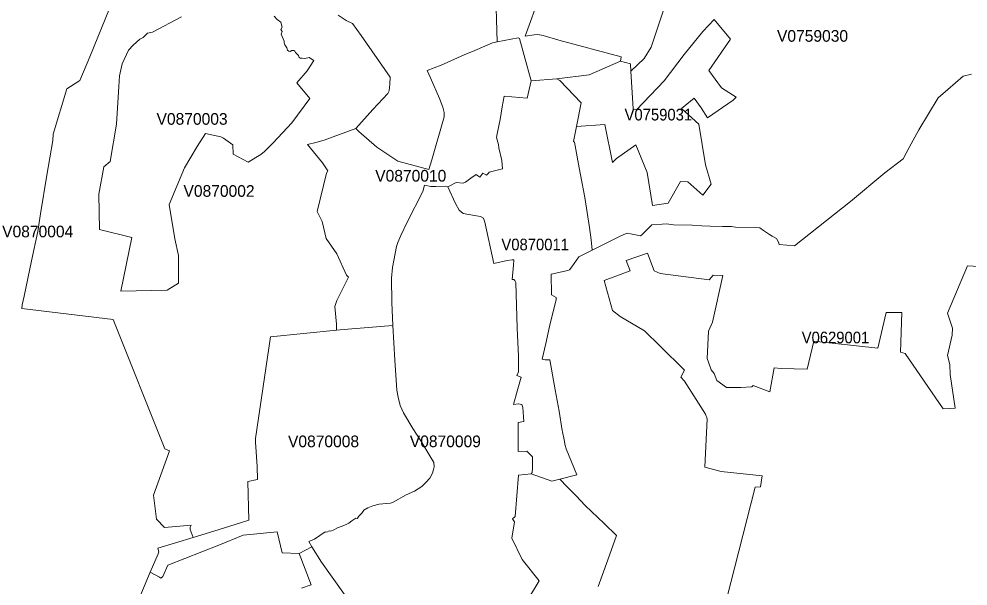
# Model space of a CAD drawing. Extents: x 369010 to 735936, y 6377141 to 6616555.
# Drawn here: x 580916 to 589057, y 6477626 to 6482491 of the extents above; entities that cross this region are included whole.
import ezdxf
from ezdxf.enums import TextEntityAlignment as Align

# ---------------------------------------------------------------- set-up
doc = ezdxf.new("R2010")
doc.units = 0
doc.header["$LTSCALE"] = 40
doc.layers.add('3', color=7, linetype='Continuous', lineweight=13)
doc.layers.add('4', color=7, linetype='Continuous')

msp = doc.modelspace()

# ---------------------------------------------------------------- linework, layer by layer
at = {"layer": '3'}
for points in [[(583654.33, 6482523.34), (583722.84, 6482478.49), (583776.8, 6482450.85), (583850.61, 6482350.06), (584100.86, 6481991.58), (584098.21, 6481932.16), (584090.43, 6481873.57), (584081.33, 6481852.39), (583952.23, 6481714.03), (583806.26, 6481551.01), (583830.75, 6481525.02), (583984.84, 6481390.63), (584165.07, 6481269.81), (584432.53, 6481199.97), (584457.19, 6481281.73), (584562.61, 6481652.13), (584562.61, 6481688.21), (584552.02, 6481733.06), (584523.06, 6481809.52), (584446.59, 6481986.28), (584418.62, 6482047.52), (584538.45, 6482094.85), (584736.06, 6482183.23), (584827.09, 6482220.14), (584891.63, 6482249.1), (584977.2, 6482284.85), (585017.58, 6482293.46), (585007.49, 6482682.89)], [(585007.49, 6482682.89), (585017.58, 6482293.46), (585197.82, 6482327.88), (585209.07, 6482323.41), (585249.62, 6482176.11), (585309.2, 6481959.8), (585529.65, 6481978.17), (585806.21, 6482011.27), (586075.15, 6482127.95), (586081.77, 6482164.86), (585547.36, 6482307.69), (585412.97, 6482348.57), (585365.64, 6482356.51), (585334.03, 6482355.19), (585258.89, 6482343.27), (585386.49, 6482700.27)], [(585386.49, 6482700.27), (585258.89, 6482343.27), (585334.03, 6482355.19), (585365.64, 6482356.51), (585412.97, 6482348.57), (585547.36, 6482307.69), (586081.77, 6482164.86), (586075.15, 6482127.95), (586162.04, 6482106.77), (586165.68, 6482042.88), (586280.38, 6482150.79), (586339.79, 6482248.44), (586440.92, 6482559.09)], [(581693.77, 6482579.94), (581524.12, 6482165.69), (581438.56, 6481963.94), (581430.61, 6481955.99), (581326.51, 6481891.45), (581209.5, 6481503.84), (581205.53, 6481448.39), (581154.22, 6481149.66), (581100.1, 6480817.99), (581076.44, 6480667.71), (581023.64, 6480416.81), (580961.74, 6480112.28), (580943.37, 6480037.14), (580940.72, 6480006.69), (581725.21, 6479913.51), (582168.6, 6478803.47), (582206.83, 6478785.1), (582071.28, 6478404.28), (582096.27, 6478199.88), (582162.97, 6478127.89), (582392.36, 6478148.91), (582384.41, 6478130.53), (582384.41, 6478110.67), (582409.41, 6478042.16), (582588.65, 6478096.27), (582816.38, 6478168.6), (582888.37, 6478190.78), (582879.11, 6478522.94), (582960.86, 6478540.16), (582958.22, 6478651.38), (582946.3, 6478859.74), (582943.65, 6478891.36), (583074.07, 6479763.89), (583640.09, 6479821.16), (583638.77, 6479873.79), (583626.85, 6480025.39), (583641.42, 6480076.53), (583741.55, 6480275.63), (583725.66, 6480291.52), (583644.06, 6480477.05), (583551.88, 6480607.63), (583517.62, 6480752.12), (583472.93, 6480839.01), (583553.2, 6481169.35), (583565.12, 6481187.89), (583520.43, 6481257.07), (583390.02, 6481415.29), (583463.83, 6481431.18), (583533.67, 6481452.36), (583578.36, 6481469.41), (583806.26, 6481551.01), (583952.23, 6481714.03), (584081.33, 6481852.39), (584090.43, 6481873.57), (584098.21, 6481932.16), (584100.86, 6481991.58), (583850.61, 6482350.06), (583776.8, 6482450.85), (583722.84, 6482478.49), (583654.33, 6482523.34)], [(582096.27, 6478199.88), (582071.28, 6478404.28), (582206.83, 6478785.1), (582168.6, 6478803.47), (581725.21, 6479913.51), (580940.72, 6480006.69), (580943.37, 6480037.14), (580961.74, 6480112.28), (581023.64, 6480416.81), (581076.44, 6480667.71), (581100.1, 6480817.99), (581154.22, 6481149.66), (581205.53, 6481448.39), (581209.5, 6481503.84), (581326.51, 6481891.45), (581430.61, 6481955.99), (581438.56, 6481963.94), (581524.12, 6482165.69), (581693.77, 6482579.94)], [(583104.19, 6482516.22), (583131.83, 6482487.26), (583163.44, 6482462.27), (583173.54, 6482421.89), (583162.94, 6482399.38), (583173.54, 6482382.33), (583165.59, 6482359.82), (583190.58, 6482300.57), (583190.58, 6482287.33), (583197.2, 6482268.96), (583214.25, 6482242.48), (583220.87, 6482222.79), (583231.46, 6482214.84), (583243.38, 6482212.19), (583257.78, 6482220.14), (583273.67, 6482220.14), (583282.77, 6482214.84), (583289.39, 6482204.25), (583314.38, 6482176.61), (583319.68, 6482160.89), (583327.62, 6482155.59), (583344.67, 6482155.59), (583368.5, 6482151.62), (583406.73, 6482160.89), (583446.12, 6482135.73), (583388.36, 6482045.53), (583300.15, 6481943.91), (583412.19, 6481808.69), (583255.79, 6481599.33), (583096.41, 6481429.19), (583022.6, 6481354.06), (582990.16, 6481328.07), (582883.41, 6481263.36), (582754.32, 6481331.88), (582750.34, 6481412.31), (582669.91, 6481467.76), (582648.89, 6481479.67), (582516.32, 6481507.64), (582445.15, 6481396.92), (582335.76, 6481212.38), (582204.18, 6480900.57), (582253, 6480605.98), (582283.29, 6480462.32), (582283.46, 6480223.83), (582187.3, 6480163.25), (581789.26, 6480156.63), (581884.59, 6480615.25), (581605.39, 6480685.75), (581601.41, 6480988.62), (581644.78, 6481222.65), (581697.57, 6481268.82), (581754.01, 6481587.09), (581772.38, 6481910.65), (581779, 6482003), (581801.18, 6482106.6), (581855.13, 6482222.62), (581896.01, 6482267.47), (581952.61, 6482317.62), (581981.58, 6482332.18), (582019.81, 6482369.09), (582060.69, 6482376.87), (582308.94, 6482508.45)], [(582308.94, 6482508.45), (582060.69, 6482376.87), (582019.81, 6482369.09), (581981.58, 6482332.18), (581952.61, 6482317.62), (581896.01, 6482267.47), (581855.13, 6482222.62), (581801.18, 6482106.6), (581779, 6482003), (581772.38, 6481910.65), (581754.01, 6481587.09), (581697.57, 6481268.82), (581644.78, 6481222.65), (581601.41, 6480988.62), (581605.39, 6480685.75), (581884.59, 6480615.25), (581789.26, 6480156.63), (582187.3, 6480163.25), (582283.46, 6480223.83), (582283.29, 6480462.32), (582253, 6480605.98), (582204.18, 6480900.57), (582335.76, 6481212.38), (582445.15, 6481396.92), (582516.32, 6481507.64), (582648.89, 6481479.67), (582669.91, 6481467.76), (582750.34, 6481412.31), (582754.32, 6481331.88), (582883.41, 6481263.36), (582990.16, 6481328.07), (583022.6, 6481354.06), (583096.41, 6481429.19), (583255.79, 6481599.33), (583412.19, 6481808.69), (583300.15, 6481943.91), (583388.36, 6482045.53), (583446.12, 6482135.73), (583406.73, 6482160.89), (583368.5, 6482151.62), (583344.67, 6482155.59), (583327.62, 6482155.59), (583319.68, 6482160.89), (583314.38, 6482176.61), (583289.39, 6482204.25), (583282.77, 6482214.84), (583273.67, 6482220.14), (583257.78, 6482220.14), (583243.38, 6482212.19), (583231.46, 6482214.84), (583220.87, 6482222.79), (583214.25, 6482242.48), (583197.2, 6482268.96), (583190.58, 6482287.33), (583190.58, 6482300.57), (583165.59, 6482359.82), (583173.54, 6482382.33), (583162.94, 6482399.38), (583173.54, 6482421.89), (583163.44, 6482462.27), (583131.83, 6482487.26), (583104.19, 6482516.22)], [(586440.92, 6482559.09), (586339.79, 6482248.44), (586280.38, 6482150.79), (586165.68, 6482042.88), (586184.22, 6481721.14), (586214.51, 6481710.72), (586450.35, 6481961.12), (586621.15, 6482186.04), (586781.86, 6482383.66), (586879.01, 6482485.77), (587019.85, 6482317.45), (586834.15, 6482049.01), (586943.55, 6481900.05), (587068.67, 6481820.94), (587043.68, 6481793.14), (586823.56, 6481642.2), (586766.96, 6481727.93), (586707.71, 6481811.01), (586599.64, 6481723.96), (586748.42, 6481588.08), (586803.87, 6481239.69), (586852.53, 6481072.2), (586781.36, 6480979.85), (586652.43, 6481095.04), (586591.86, 6481096.37), (586485.11, 6480911.83), (586351.05, 6480889.49), (586305.04, 6481174.32), (586208.88, 6481410.82), (586042.88, 6481294.81), (586006.14, 6481259.22), (585940.43, 6481584.6), (585697.97, 6481567.39), (585673.31, 6481440.78), (585680.76, 6481434.32), (585720.31, 6481213.05), (585733.06, 6481152.64), (585769.8, 6480958.67), (585811.17, 6480703.13), (585825.08, 6480596.05), (585832.86, 6480507.34), (585884.66, 6480533.16), (586067.71, 6480624.02), (586125.14, 6480651.33), (586136.72, 6480652.48), (586161.55, 6480648.35), (586248.44, 6480631.63), (586259.19, 6480638.42), (586346.08, 6480723.98), (586432.15, 6480731.1), (586471.7, 6480732.75), (586531.28, 6480725.8), (586689.67, 6480720.67), (586774.24, 6480716.53), (586845.41, 6480712.89), (586952.32, 6480711.24), (586993.2, 6480709.09), (587029.12, 6480709.42), (587062.55, 6480705.61), (587271.25, 6480698.49), (587302.86, 6480675.16), (587355, 6480642.39), (587376.35, 6480628.65), (587413.42, 6480607.63), (587431.29, 6480575.03), (587436.75, 6480555.66), (587568.33, 6480545.4), (588048.46, 6480923.91), (588344.54, 6481170.02), (588499.46, 6481292.16), (588552.42, 6481388.65)], [(589088.15, 6482017.89), (589015.5, 6482000.18), (588884.25, 6481886.32), (588802.33, 6481814.16), (588634.18, 6481538.43), (588552.42, 6481388.65), (588499.46, 6481292.16), (588344.54, 6481170.02), (588048.46, 6480923.91), (587568.33, 6480545.4), (587436.75, 6480555.66), (587431.29, 6480575.03), (587413.42, 6480607.63), (587376.35, 6480628.65), (587355, 6480642.39), (587302.86, 6480675.16), (587271.25, 6480698.49), (587062.55, 6480705.61), (587029.12, 6480709.42), (586993.2, 6480709.09), (586952.32, 6480711.24), (586845.41, 6480712.89), (586774.24, 6480716.53), (586689.67, 6480720.67), (586531.28, 6480725.8), (586471.7, 6480732.75), (586432.15, 6480731.1), (586346.08, 6480723.98), (586259.19, 6480638.42), (586248.44, 6480631.63), (586161.55, 6480648.35), (586136.72, 6480652.48), (586125.14, 6480651.33), (586067.71, 6480624.02), (585884.66, 6480533.16), (585832.86, 6480507.34)], [(588552.42, 6481388.65), (588634.18, 6481538.43), (588802.33, 6481814.16), (588884.25, 6481886.32), (589015.5, 6482000.18), (589088.15, 6482017.89)], [(584448.91, 6481054.49), (584394.96, 6481066.41), (584379.07, 6481009.64), (584246.33, 6480746.32), (584191.06, 6480634.28), (584164.91, 6480574.2), (584154.48, 6480538.62), (584121.38, 6480358.05), (584110.95, 6480268.35), (584114.92, 6480057.83), (584122.87, 6479861.04)], [(585285.86, 6477518.5), (585379.37, 6477670.1), (585231.74, 6477854.14), (585144.86, 6478037.36), (585167.2, 6478178.03), (585150.15, 6478201.87), (585173.82, 6478221.56), (585200.13, 6478575.74), (585310.86, 6478588.98), (585318.8, 6478600.9), (585321.45, 6478636.48), (585320.29, 6478735.62), (585271.63, 6478783.12), (585197.82, 6478779.14), (585197.82, 6479029.55), (585246.64, 6479036.17), (585237.37, 6479158.48), (585230.75, 6479183.47), (585200.46, 6479188.77), (585159.58, 6479182.15), (585188.55, 6479298.16), (585222.97, 6479417.66), (585187.39, 6479430.9), (585201.79, 6479463.83), (585200.63, 6479597.56), (585190.04, 6479838.87), (585178.29, 6480231.11), (585169.02, 6480247.83), (585161.07, 6480254.45), (585148, 6480254.45), (585158.43, 6480379.57), (585161.07, 6480423.1), (585145.35, 6480423.1), (585103.15, 6480417.8), (584989.78, 6480392.81), (584913.65, 6480747.98), (584900.57, 6480780.92), (584874.09, 6480795.48), (584822.78, 6480806.07), (584725.63, 6480822.46), (584691.37, 6480850.1), (584661.09, 6480906.86), (584595.22, 6481050.52), (584575.36, 6481057.14), (584492.44, 6481053.17), (584448.91, 6481054.49)], [(585832.86, 6480507.34), (585746.13, 6480463.15), (585718.33, 6480451.07), (585657.59, 6480364.51), (585637.23, 6480338.36), (585624.98, 6480332.73), (585480.99, 6480302.61), (585484.14, 6480124.36), (585523.03, 6480099.87), (585523.69, 6480084.97), (585467.42, 6479852.93), (585434.16, 6479705.97), (585405.19, 6479572.07), (585416.28, 6479570.09), (585430.18, 6479567.61), (585470.4, 6479565.78), (585516.41, 6479307.76), (585548.68, 6479125.05), (585576.99, 6478959.87), (585578.14, 6478948.95), (585591.72, 6478881.26), (585601.65, 6478831.61), (585610.58, 6478803.64), (585700.62, 6478579.88), (585554.64, 6478542.47), (585619.02, 6478476.77), (585639.38, 6478455.92), (585694.99, 6478398.49), (585773.27, 6478317.55), (585936.46, 6478163.14), (586041.56, 6478058.71), (585980.98, 6477889.23), (585930.17, 6477747.56), (585884.16, 6477620.95)], [(586853.52, 6479482.04), (586829.85, 6479547.41), (586820.42, 6479578.03), (586829.52, 6479813.21), (586865.93, 6479889.84), (586953.15, 6480289.7), (586871.39, 6480291.69), (586837.13, 6480253.45), (586415.59, 6480305.92), (586364.29, 6480329.75), (586308.35, 6480481.35), (586124.47, 6480419.29), (586158.57, 6480331.24), (585934.97, 6480247), (586006.97, 6479990.96), (586073.33, 6479937.84), (586282.53, 6479816.19), (586416.26, 6479682.63), (586624.63, 6479479.23), (586592.35, 6479416.83), (586626.12, 6479383.9), (586805.52, 6479101.55), (586820.75, 6479061.33), (586800.56, 6478646.41), (586940.41, 6478609.17), (587292.6, 6478571.6), (587277.21, 6478477.93), (587231.7, 6478474.62), (586882.32, 6477106.89)], [(586882.32, 6477106.89), (587231.7, 6478474.62), (587277.21, 6478477.93), (587292.6, 6478571.6), (586940.41, 6478609.17), (586800.56, 6478646.41), (586820.75, 6479061.33), (586805.52, 6479101.55), (586626.12, 6479383.9), (586592.35, 6479416.83), (586624.63, 6479479.23), (586416.26, 6479682.63), (586282.53, 6479816.19), (586073.33, 6479937.84), (586006.97, 6479990.96), (585934.97, 6480247), (586158.57, 6480331.24), (586124.47, 6480419.29), (586308.35, 6480481.35), (586364.29, 6480329.75), (586415.59, 6480305.92), (586837.13, 6480253.45), (586871.39, 6480291.69), (586953.15, 6480289.7), (586865.93, 6479889.84), (586829.52, 6479813.21), (586820.42, 6479578.03), (586829.85, 6479547.41), (586853.52, 6479482.04), (586880.66, 6479449.6), (586902.67, 6479388.2), (586984.76, 6479329.61), (587108.23, 6479327.79), (587203.56, 6479336.23), (587215.48, 6479345.5), (587358.47, 6479291.38), (587392.9, 6479498.26), (587455.62, 6479491.64), (587678.72, 6479486.34), (587735.65, 6479727.32), (588283.14, 6479667.74), (588353.98, 6479973.26), (588490.68, 6479972.92), (588478.93, 6479631.32), (588517.66, 6479621.06)], [(589150.71, 6480367.65), (589053.4, 6480373.94), (588880.61, 6479965.81), (588923.81, 6479838.2), (588920.83, 6479778.29), (588880.78, 6479604.68), (588901.13, 6479527.72), (588904.44, 6479440.5), (588947.14, 6479151.69), (588844.03, 6479146.56), (588517.66, 6479621.06), (588478.93, 6479631.32), (588490.68, 6479972.92), (588353.98, 6479973.26), (588283.14, 6479667.74), (587735.65, 6479727.32), (587678.72, 6479486.34), (587455.62, 6479491.64), (587392.9, 6479498.26), (587358.47, 6479291.38), (587215.48, 6479345.5), (587203.56, 6479336.23), (587108.23, 6479327.79), (586984.76, 6479329.61), (586902.67, 6479388.2), (586880.66, 6479449.6), (586853.52, 6479482.04)], [(588517.66, 6479621.06), (588844.03, 6479146.56), (588947.14, 6479151.69), (588904.44, 6479440.5), (588901.13, 6479527.72), (588880.78, 6479604.68), (588920.83, 6479778.29), (588923.81, 6479838.2), (588880.61, 6479965.81), (589053.4, 6480373.94), (589150.71, 6480367.65)], [(584122.87, 6479861.04), (584139.91, 6479564.3), (584158.45, 6479305.45), (584168.71, 6479246.69), (584187.08, 6479175.53), (584214.89, 6479110.98), (584295.16, 6478977.75), (584362.35, 6478871), (584475.39, 6478685.63), (584476.72, 6478647.4), (584472.91, 6478625.06), (584462.32, 6478594.77), (584439.97, 6478549.92), (584407.04, 6478514.34), (584372.78, 6478480.08), (584309.39, 6478440.85), (584237.07, 6478409.24), (584125.02, 6478346.02), (584104, 6478338.08), (584005.19, 6478328.81), (583952.4, 6478314.41), (583908.87, 6478295.87), (583873.45, 6478277.34), (583857.07, 6478250.19), (583838.53, 6478231.82), (583827.94, 6478222.55), (583827.94, 6478218.58), (583816.19, 6478205.51), (583805.6, 6478206.67), (583771.34, 6478184.32), (583745.02, 6478165.79), (583727.81, 6478155.36), (583687.1, 6478138.15), (583647.54, 6478126.4), (583617.25, 6478107.86), (583590.94, 6478097.27), (583577.7, 6478099.92), (583556.68, 6478086.68), (583543.44, 6478090.65), (583451.25, 6478028.75), (583403.75, 6478007.56), (583427.92, 6477960.89), (583511.99, 6477831.8), (583709.6, 6477553.59)], [(585884.16, 6477620.95), (585930.17, 6477747.56), (585980.98, 6477889.23), (586041.56, 6478058.71), (585936.46, 6478163.14), (585773.27, 6478317.55), (585694.99, 6478398.49), (585639.38, 6478455.92), (585619.02, 6478476.77), (585554.64, 6478542.47), (585486.12, 6478525.1), (585310.86, 6478588.98), (585200.13, 6478575.74), (585173.82, 6478221.56), (585150.15, 6478201.87), (585167.2, 6478178.03), (585144.86, 6478037.36), (585231.74, 6477854.14), (585379.37, 6477670.1), (585285.86, 6477518.5)], [(581876.81, 6477347.87), (582042.32, 6477744.08), (582110.84, 6477902.97), (582114.81, 6477918.85), (582108.19, 6477950.47), (582409.41, 6478042.16), (582384.41, 6478110.67), (582384.41, 6478130.53), (582392.36, 6478148.91), (582162.97, 6478127.89), (582096.27, 6478199.88)], [(583338.38, 6477607.54), (583422.62, 6477635.35), (583318.85, 6477904.12), (583173.87, 6477912.07), (583130.51, 6478091.48), (582839.55, 6478062.51), (582630.52, 6477976.78), (582192.59, 6477804.66), (582150.39, 6477707.17), (582133.18, 6477692.61), (582120.1, 6477703.2), (582042.32, 6477744.08), (581876.81, 6477347.87)], [(583709.6, 6477553.59), (583511.99, 6477831.8), (583427.92, 6477960.89), (583318.85, 6477904.12), (583422.62, 6477635.35), (583338.38, 6477607.54)]]:
    msp.add_lwpolyline(points, dxfattribs=at)
for points in [[(586165.68, 6482042.88), (586162.04, 6482106.77), (586075.15, 6482127.95), (585806.21, 6482011.27), (585529.65, 6481978.17), (585555.31, 6481963.94), (585737.69, 6481771.62), (585697.97, 6481567.39), (585940.43, 6481584.6), (586006.14, 6481259.22), (586042.88, 6481294.81), (586208.88, 6481410.82), (586305.04, 6481174.32), (586351.05, 6480889.49), (586485.11, 6480911.83), (586591.86, 6481096.37), (586652.43, 6481095.04), (586781.36, 6480979.85), (586852.53, 6481072.2), (586803.87, 6481239.69), (586748.42, 6481588.08), (586599.64, 6481723.96), (586707.71, 6481811.01), (586766.96, 6481727.93), (586823.56, 6481642.2), (587043.68, 6481793.14), (587068.67, 6481820.94), (586943.55, 6481900.05), (586834.15, 6482049.01), (587019.85, 6482317.45), (586879.01, 6482485.77), (586781.86, 6482383.66), (586621.15, 6482186.04), (586450.35, 6481961.12), (586214.51, 6481710.72), (586184.22, 6481721.14)], [(585017.58, 6482293.46), (584977.2, 6482284.85), (584891.63, 6482249.1), (584827.09, 6482220.14), (584736.06, 6482183.23), (584538.45, 6482094.85), (584418.62, 6482047.52), (584446.59, 6481986.28), (584523.06, 6481809.52), (584552.02, 6481733.06), (584562.61, 6481688.21), (584562.61, 6481652.13), (584457.19, 6481281.73), (584432.53, 6481199.97), (584165.07, 6481269.81), (583984.84, 6481390.63), (583830.75, 6481525.02), (583806.26, 6481551.01), (583578.36, 6481469.41), (583533.67, 6481452.36), (583463.83, 6481431.18), (583390.02, 6481415.29), (583520.43, 6481257.07), (583565.12, 6481187.89), (583553.2, 6481169.35), (583472.93, 6480839.01), (583517.62, 6480752.12), (583551.88, 6480607.63), (583644.06, 6480477.05), (583725.66, 6480291.52), (583741.55, 6480275.63), (583641.42, 6480076.53), (583626.85, 6480025.39), (583638.77, 6479873.79), (583640.09, 6479821.16), (583736.25, 6479830.92), (584122.87, 6479861.04), (584114.92, 6480057.83), (584110.95, 6480268.35), (584121.38, 6480358.05), (584154.48, 6480538.62), (584164.91, 6480574.2), (584191.06, 6480634.28), (584246.33, 6480746.32), (584379.07, 6481009.64), (584394.96, 6481066.41), (584448.91, 6481054.49), (584492.44, 6481053.17), (584575.36, 6481057.14), (584595.22, 6481050.52), (584665.89, 6481087.93), (584725.14, 6481082.63), (584746.16, 6481091.9), (584791.01, 6481124.83), (584837.02, 6481155.29), (584868.79, 6481134.1), (584895.11, 6481167.04), (584926.72, 6481151.31), (584943.77, 6481168.36), (584949.06, 6481176.3), (585065.08, 6481203.94), (585058.46, 6481276.43), (585033.31, 6481385.5), (585030.66, 6481414.46), (585012.29, 6481475.04), (585018.91, 6481504.17), (585042.57, 6481628.79), (585059.62, 6481738.19), (585076.83, 6481827.89), (585275.77, 6481810.85), (585309.2, 6481959.8), (585249.62, 6482176.11), (585209.07, 6482323.41), (585197.82, 6482327.88)], [(585529.65, 6481978.17), (585309.2, 6481959.8), (585275.77, 6481810.85), (585076.83, 6481827.89), (585059.62, 6481738.19), (585042.57, 6481628.79), (585018.91, 6481504.17), (585012.29, 6481475.04), (585030.66, 6481414.46), (585033.31, 6481385.5), (585058.46, 6481276.43), (585065.08, 6481203.94), (584949.06, 6481176.3), (584943.77, 6481168.36), (584926.72, 6481151.31), (584895.11, 6481167.04), (584868.79, 6481134.1), (584837.02, 6481155.29), (584791.01, 6481124.83), (584746.16, 6481091.9), (584725.14, 6481082.63), (584665.89, 6481087.93), (584595.22, 6481050.52), (584661.09, 6480906.86), (584691.37, 6480850.1), (584725.63, 6480822.46), (584822.78, 6480806.07), (584874.09, 6480795.48), (584900.57, 6480780.92), (584913.65, 6480747.98), (584989.78, 6480392.81), (585103.15, 6480417.8), (585145.35, 6480423.1), (585161.07, 6480423.1), (585158.43, 6480379.57), (585148, 6480254.45), (585161.07, 6480254.45), (585169.02, 6480247.83), (585178.29, 6480231.11), (585190.04, 6479838.87), (585200.63, 6479597.56), (585201.79, 6479463.83), (585187.39, 6479430.9), (585222.97, 6479417.66), (585188.55, 6479298.16), (585159.58, 6479182.15), (585200.46, 6479188.77), (585230.75, 6479183.47), (585237.37, 6479158.48), (585246.64, 6479036.17), (585197.82, 6479029.55), (585197.82, 6478779.14), (585271.63, 6478783.12), (585320.29, 6478735.62), (585321.45, 6478636.48), (585318.8, 6478600.9), (585310.86, 6478588.98), (585486.12, 6478525.1), (585554.64, 6478542.47), (585700.62, 6478579.88), (585610.58, 6478803.64), (585601.65, 6478831.61), (585591.72, 6478881.26), (585578.14, 6478948.95), (585576.99, 6478959.87), (585548.68, 6479125.05), (585516.41, 6479307.76), (585470.4, 6479565.78), (585430.18, 6479567.61), (585416.28, 6479570.09), (585405.19, 6479572.07), (585434.16, 6479705.97), (585467.42, 6479852.93), (585523.69, 6480084.97), (585523.03, 6480099.87), (585484.14, 6480124.36), (585480.99, 6480302.61), (585624.98, 6480332.73), (585637.23, 6480338.36), (585657.59, 6480364.51), (585718.33, 6480451.07), (585746.13, 6480463.15), (585832.86, 6480507.34), (585825.08, 6480596.05), (585811.17, 6480703.13), (585769.8, 6480958.67), (585733.06, 6481152.64), (585720.31, 6481213.05), (585680.76, 6481434.32), (585673.31, 6481440.78), (585697.97, 6481567.39), (585737.69, 6481771.62), (585555.31, 6481963.94)], [(584122.87, 6479861.04), (583736.25, 6479830.92), (583640.09, 6479821.16), (583074.07, 6479763.89), (582943.65, 6478891.36), (582946.3, 6478859.74), (582958.22, 6478651.38), (582960.86, 6478540.16), (582879.11, 6478522.94), (582888.37, 6478190.78), (582816.38, 6478168.6), (582588.65, 6478096.27), (582409.41, 6478042.16), (582108.19, 6477950.47), (582114.81, 6477918.85), (582110.84, 6477902.97), (582042.32, 6477744.08), (582120.1, 6477703.2), (582133.18, 6477692.61), (582150.39, 6477707.17), (582192.59, 6477804.66), (582630.52, 6477976.78), (582839.55, 6478062.51), (583130.51, 6478091.48), (583173.87, 6477912.07), (583318.85, 6477904.12), (583427.92, 6477960.89), (583403.75, 6478007.56), (583451.25, 6478028.75), (583543.44, 6478090.65), (583556.68, 6478086.68), (583577.7, 6478099.92), (583590.94, 6478097.27), (583617.25, 6478107.86), (583647.54, 6478126.4), (583687.1, 6478138.15), (583727.81, 6478155.36), (583745.02, 6478165.79), (583771.34, 6478184.32), (583805.6, 6478206.67), (583816.19, 6478205.51), (583827.94, 6478218.58), (583827.94, 6478222.55), (583838.53, 6478231.82), (583857.07, 6478250.19), (583873.45, 6478277.34), (583908.87, 6478295.87), (583952.4, 6478314.41), (584005.19, 6478328.81), (584104, 6478338.08), (584125.02, 6478346.02), (584237.07, 6478409.24), (584309.39, 6478440.85), (584372.78, 6478480.08), (584407.04, 6478514.34), (584439.97, 6478549.92), (584462.32, 6478594.77), (584472.91, 6478625.06), (584476.72, 6478647.4), (584475.39, 6478685.63), (584362.35, 6478871), (584295.16, 6478977.75), (584214.89, 6479110.98), (584187.08, 6479175.53), (584168.71, 6479246.69), (584158.45, 6479305.45), (584139.91, 6479564.3)]]:
    msp.add_lwpolyline(points, close=True, dxfattribs=at)

# ---------------------------------------------------------------- texts
at = {"layer": '4'}
for s, p in [('V0759030', (587723.39, 6482295.64)), ('V0870003', (582400.93, 6481583.44)), ('V0870010', (584276.85, 6481095.7)), ('V0870002', (582632.14, 6480965.21)), ('V0870004', (581076.44, 6480617.71)), ('V0870008', (583528.65, 6478816.98)), ('V0870009', (584573.47, 6478817.24))]:
    msp.add_text(s, height=100, dxfattribs=at).set_placement(p, align=Align.CENTER)
at = {"layer": '4', "width": 0.95}
for s, p in [('V0759031', (586400.7, 6481620.08)), ('V0870011', (585343.98, 6480505.95)), ('V0629001', (587920.01, 6479708.07))]:
    msp.add_text(s, height=100, dxfattribs=at).set_placement(p, align=Align.CENTER)

doc.saveas('drawing.dxf')
